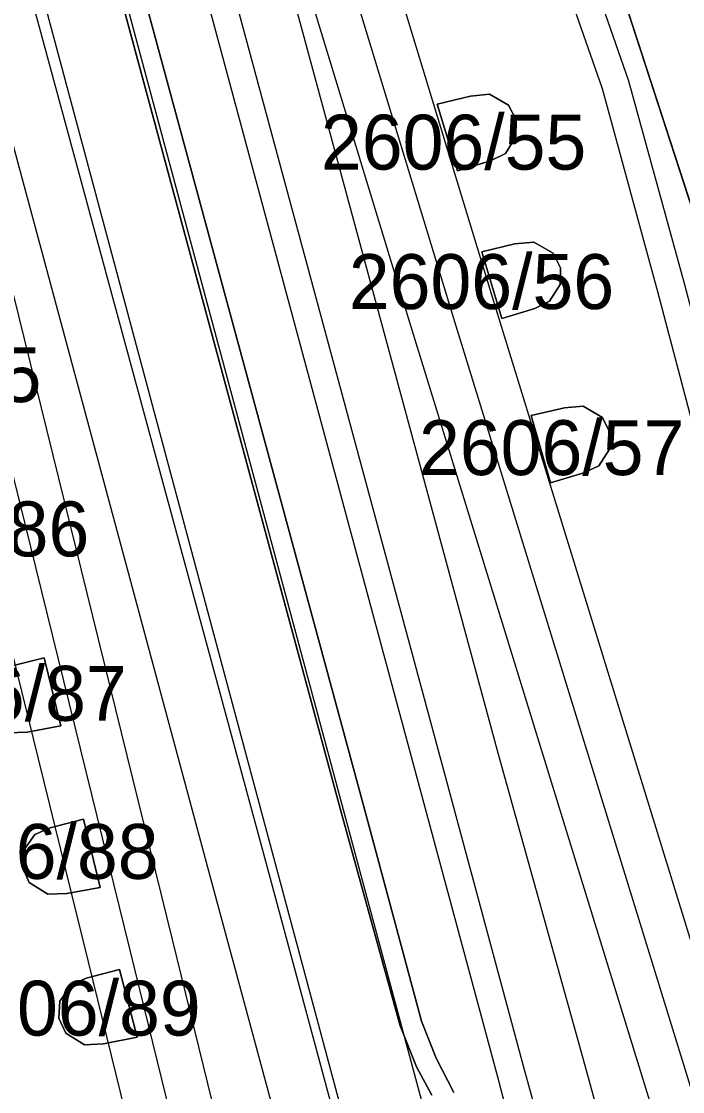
# Model space of a CAD drawing. Extents: x -263423 to -261326, y -1240067 to -1237864.
# Drawn here: x -262908.66 to -262884.56, y -1239198.41 to -1239159.42 of the extents above; entities that cross this region are included whole.
import ezdxf

# ---------------------------------------------------------------- set-up
doc = ezdxf.new("R2010")
doc.units = 0
for name, color, linetype in [('body_kn', 7, 'Continuous'), ('kladpar_druhypozemkov', 7, 'Continuous'), ('kladpar_hranice', 7, 'Continuous'), ('kladpar_parcelnecisla', 7, 'Continuous'), ('kladpar_plochy', 7, 'Continuous'), ('tarchy_linie', 7, 'Continuous'), ('zappar_hrandruhpozemk', 7, 'Continuous')]:
    doc.layers.add(name, color=color, linetype=linetype)

msp = doc.modelspace()

# ---------------------------------------------------------------- linework, layer by layer
at = {"layer": 'body_kn'}
for p, q in [((-262886.53, -1239161.58), (-262886.53, -1239161.58)), ((-262892.29, -1239162.14), (-262892.29, -1239162.14)), ((-262891.6, -1239162.07), (-262891.6, -1239162.07)), ((-262887.48, -1239161.88), (-262887.48, -1239161.88)), ((-262893.5, -1239162.43), (-262893.5, -1239162.43)), ((-262893.5, -1239162.43), (-262893.5, -1239162.43)), ((-262890.9, -1239162.47), (-262890.9, -1239162.47)), ((-262890.63, -1239163.01), (-262890.63, -1239163.01)), ((-262890.64, -1239163.62), (-262890.64, -1239163.62)), ((-262891.56, -1239164.5), (-262891.56, -1239164.5)), ((-262891.02, -1239164.23), (-262891.02, -1239164.23)), ((-262892.76, -1239164.87), (-262892.76, -1239164.87)), ((-262890.67, -1239167.52), (-262890.67, -1239167.52)), ((-262889.98, -1239167.46), (-262889.98, -1239167.46)), ((-262891.88, -1239167.81), (-262891.88, -1239167.81)), ((-262891.88, -1239167.81), (-262891.88, -1239167.81)), ((-262889.28, -1239167.86), (-262889.28, -1239167.86)), ((-262889.01, -1239168.4), (-262889.01, -1239168.4)), ((-262889.02, -1239169.01), (-262889.02, -1239169.01)), ((-262889.41, -1239169.61), (-262889.41, -1239169.61)), ((-262885.46, -1239169.27), (-262885.46, -1239169.27)), ((-262891.41, -1239169.74), (-262891.41, -1239169.74)), ((-262889.95, -1239169.88), (-262889.95, -1239169.88)), ((-262892.92, -1239170.2), (-262892.92, -1239170.2)), ((-262891.15, -1239170.25), (-262891.15, -1239170.25)), ((-262894.43, -1239170.66), (-262894.43, -1239170.66)), ((-262888.87, -1239173.5), (-262888.87, -1239173.5)), ((-262888.18, -1239173.44), (-262888.18, -1239173.44)), ((-262890.08, -1239173.78), (-262890.08, -1239173.78)), ((-262890.08, -1239173.78), (-262890.08, -1239173.78)), ((-262887.48, -1239173.85), (-262887.48, -1239173.85)), ((-262887.21, -1239174.4), (-262887.21, -1239174.4)), ((-262887.23, -1239175), (-262887.23, -1239175)), ((-262888.16, -1239175.87), (-262888.16, -1239175.87)), ((-262887.62, -1239175.61), (-262887.62, -1239175.61)), ((-262889.37, -1239176.23), (-262889.37, -1239176.23)), ((-262907.82, -1239182.61), (-262907.82, -1239182.61)), ((-262907.22, -1239185.09), (-262907.22, -1239185.09)), ((-262907.22, -1239185.09), (-262907.22, -1239185.09)), ((-262908.44, -1239185.31), (-262908.44, -1239185.31)), ((-262891.29, -1239186.07), (-262891.29, -1239186.07)), ((-262893.25, -1239186.79), (-262893.25, -1239186.79)), ((-262896.2, -1239187.94), (-262896.2, -1239187.94)), ((-262897, -1239188.23), (-262897, -1239188.23)), ((-262906.39, -1239188.49), (-262906.39, -1239188.49)), ((-262908.16, -1239189.04), (-262908.16, -1239189.04)), ((-262907.61, -1239188.8), (-262907.61, -1239188.8)), ((-262908.57, -1239189.62), (-262908.57, -1239189.62)), ((-262908.62, -1239190.23), (-262908.62, -1239190.23)), ((-262899.73, -1239190.15), (-262899.73, -1239190.15)), ((-262901.75, -1239190.68), (-262901.75, -1239190.68)), ((-262908.37, -1239190.79), (-262908.37, -1239190.79)), ((-262905.78, -1239190.97), (-262905.78, -1239190.97)), ((-262905.78, -1239190.97), (-262905.78, -1239190.97)), ((-262907.69, -1239191.22), (-262907.69, -1239191.22)), ((-262907, -1239191.19), (-262907, -1239191.19)), ((-262903.15, -1239192.92), (-262903.15, -1239192.92)), ((-262904.68, -1239193.3), (-262904.68, -1239193.3)), ((-262906.21, -1239193.68), (-262906.21, -1239193.68)), ((-262905.08, -1239193.96), (-262905.08, -1239193.96)), ((-262906.84, -1239194.53), (-262906.84, -1239194.53)), ((-262906.29, -1239194.28), (-262906.29, -1239194.28)), ((-262907.25, -1239195.12), (-262907.25, -1239195.12)), ((-262907.29, -1239195.73), (-262907.29, -1239195.73)), ((-262894.85, -1239196.01), (-262894.85, -1239196.01)), ((-262894.08, -1239195.84), (-262894.08, -1239195.84)), ((-262907.04, -1239196.28), (-262907.04, -1239196.28)), ((-262904.44, -1239196.43), (-262904.44, -1239196.43)), ((-262904.44, -1239196.43), (-262904.44, -1239196.43)), ((-262906.35, -1239196.71), (-262906.35, -1239196.71)), ((-262905.66, -1239196.67), (-262905.66, -1239196.67)), ((-262893.54, -1239197.19), (-262893.54, -1239197.19)), ((-262888.2, -1239197.19), (-262888.2, -1239197.19)), ((-262894.26, -1239197.51), (-262894.26, -1239197.51)), ((-262890.34, -1239197.61), (-262890.34, -1239197.61)), ((-262891.31, -1239197.83), (-262891.31, -1239197.83))]:
    msp.add_line(p, q, dxfattribs=at)
at = {"layer": 'kladpar_druhypozemkov'}
for p, q in [((-262892.27, -1239163.59), (-262892.27, -1239163.59)), ((-262890.78, -1239168.6), (-262890.78, -1239168.6)), ((-262888.61, -1239174.89), (-262888.61, -1239174.89)), ((-262907.3, -1239189.79), (-262907.3, -1239189.79)), ((-262906.18, -1239195.49), (-262906.18, -1239195.49))]:
    msp.add_line(p, q, dxfattribs=at)
at = {"layer": 'kladpar_hranice'}
for points in [[(-262893.7, -1239198.54), (-262894.26, -1239197.51), (-262894.85, -1239196.01), (-262897, -1239188.23), (-262908.38, -1239146.15), (-262916.07, -1239117.75), (-262916.78, -1239116.26), (-262916.91, -1239114.53), (-262935.33, -1239046.71)], [(-262935.33, -1239046.71), (-262916.91, -1239114.53), (-262916.78, -1239116.26), (-262916.07, -1239117.75), (-262908.38, -1239146.15), (-262897, -1239188.23), (-262894.85, -1239196.01), (-262894.26, -1239197.51), (-262893.7, -1239198.54)], [(-262934.53, -1239046.57), (-262916.13, -1239114.22), (-262915.54, -1239115.96), (-262915.28, -1239117.47), (-262907.62, -1239145.83), (-262896.2, -1239187.94), (-262894.08, -1239195.84), (-262893.54, -1239197.19), (-262892.9, -1239198.44)], [(-262905.88, -1239093.33), (-262902.5, -1239104.08), (-262900.66, -1239110.16), (-262900.31, -1239111.44), (-262898.89, -1239116.23), (-262898.36, -1239118.22), (-262892.33, -1239141.29), (-262882.82, -1239170.53)], [(-262892.9, -1239198.44), (-262893.54, -1239197.19), (-262894.08, -1239195.84), (-262896.2, -1239187.94), (-262907.62, -1239145.83), (-262915.28, -1239117.47), (-262915.54, -1239115.96), (-262916.13, -1239114.22)], [(-262856.39, -1239128.6), (-262857.16, -1239125.72), (-262851.06, -1239123.43), (-262838.92, -1239118.87), (-262834.7, -1239117.31), (-262823.84, -1239154.47), (-262838.22, -1239159.24), (-262840.24, -1239152.78), (-262848.16, -1239155.08), (-262846.85, -1239159.18), (-262882.27, -1239171.24), (-262882.82, -1239170.53), (-262892.33, -1239141.29), (-262874.04, -1239134.82), (-262856.39, -1239128.6)], [(-262893.5, -1239162.43), (-262892.29, -1239162.14), (-262891.6, -1239162.07), (-262890.9, -1239162.47), (-262890.63, -1239163.01), (-262890.64, -1239163.62), (-262891.02, -1239164.23), (-262891.56, -1239164.5), (-262892.76, -1239164.87), (-262893.5, -1239162.43)], [(-262892.29, -1239162.14), (-262893.5, -1239162.43), (-262892.76, -1239164.87), (-262891.56, -1239164.5), (-262891.02, -1239164.23), (-262890.64, -1239163.62), (-262890.63, -1239163.01), (-262890.9, -1239162.47), (-262891.6, -1239162.07), (-262892.29, -1239162.14)], [(-262891.88, -1239167.81), (-262890.67, -1239167.52), (-262889.98, -1239167.46), (-262889.28, -1239167.86), (-262889.01, -1239168.4), (-262889.02, -1239169.01), (-262889.41, -1239169.61), (-262889.95, -1239169.88), (-262891.15, -1239170.25), (-262891.88, -1239167.81)], [(-262890.67, -1239167.52), (-262891.88, -1239167.81), (-262891.15, -1239170.25), (-262889.95, -1239169.88), (-262889.41, -1239169.61), (-262889.02, -1239169.01), (-262889.01, -1239168.4), (-262889.28, -1239167.86), (-262889.98, -1239167.46), (-262890.67, -1239167.52)], [(-262890.08, -1239173.78), (-262888.87, -1239173.5), (-262888.18, -1239173.44), (-262887.48, -1239173.85), (-262887.21, -1239174.4), (-262887.23, -1239175), (-262887.62, -1239175.61), (-262888.16, -1239175.87), (-262889.37, -1239176.23), (-262890.08, -1239173.78)], [(-262888.87, -1239173.5), (-262890.08, -1239173.78), (-262889.37, -1239176.23), (-262888.16, -1239175.87), (-262887.62, -1239175.61), (-262887.23, -1239175), (-262887.21, -1239174.4), (-262887.48, -1239173.85), (-262888.18, -1239173.44), (-262888.87, -1239173.5)], [(-262907.22, -1239185.09), (-262908.44, -1239185.31), (-262909.14, -1239185.34), (-262909.81, -1239184.9), (-262910.06, -1239184.34), (-262910.01, -1239183.74), (-262909.59, -1239183.15), (-262909.04, -1239182.91), (-262907.82, -1239182.61), (-262907.22, -1239185.09)], [(-262908.44, -1239185.31), (-262907.22, -1239185.09), (-262907.82, -1239182.61), (-262909.04, -1239182.91), (-262909.59, -1239183.15), (-262910.01, -1239183.74), (-262910.06, -1239184.34), (-262909.81, -1239184.9), (-262909.14, -1239185.34), (-262908.44, -1239185.31)], [(-262905.78, -1239190.97), (-262907, -1239191.19), (-262907.69, -1239191.22), (-262908.37, -1239190.79), (-262908.62, -1239190.23), (-262908.57, -1239189.62), (-262908.16, -1239189.04), (-262907.61, -1239188.8), (-262906.39, -1239188.49), (-262905.78, -1239190.97)], [(-262907, -1239191.19), (-262905.78, -1239190.97), (-262906.39, -1239188.49), (-262907.61, -1239188.8), (-262908.16, -1239189.04), (-262908.57, -1239189.62), (-262908.62, -1239190.23), (-262908.37, -1239190.79), (-262907.69, -1239191.22), (-262907, -1239191.19)], [(-262904.44, -1239196.43), (-262905.66, -1239196.67), (-262906.35, -1239196.71), (-262907.04, -1239196.28), (-262907.29, -1239195.73), (-262907.25, -1239195.12), (-262906.84, -1239194.53), (-262906.29, -1239194.28), (-262905.08, -1239193.96), (-262904.44, -1239196.43)], [(-262905.66, -1239196.67), (-262904.44, -1239196.43), (-262905.08, -1239193.96), (-262906.29, -1239194.28), (-262906.84, -1239194.53), (-262907.25, -1239195.12), (-262907.29, -1239195.73), (-262907.04, -1239196.28), (-262906.35, -1239196.71), (-262905.66, -1239196.67)]]:
    msp.add_lwpolyline(points, dxfattribs=at)
at = {"layer": 'kladpar_plochy'}
for p, q in [((-262892.33, -1239141.29), (-262882.82, -1239170.53)), ((-262896.2, -1239187.94), (-262907.62, -1239145.83)), ((-262908.38, -1239146.15), (-262897, -1239188.23)), ((-262892.29, -1239162.14), (-262893.5, -1239162.43)), ((-262891.6, -1239162.07), (-262892.29, -1239162.14)), ((-262890.9, -1239162.47), (-262891.6, -1239162.07)), ((-262893.5, -1239162.43), (-262892.76, -1239164.87)), ((-262890.63, -1239163.01), (-262890.9, -1239162.47)), ((-262890.64, -1239163.62), (-262890.63, -1239163.01)), ((-262891.02, -1239164.23), (-262890.64, -1239163.62)), ((-262892.76, -1239164.87), (-262891.56, -1239164.5)), ((-262891.56, -1239164.5), (-262891.02, -1239164.23)), ((-262890.67, -1239167.52), (-262891.88, -1239167.81)), ((-262889.98, -1239167.46), (-262890.67, -1239167.52)), ((-262889.28, -1239167.86), (-262889.98, -1239167.46)), ((-262891.88, -1239167.81), (-262891.15, -1239170.25)), ((-262889.01, -1239168.4), (-262889.28, -1239167.86)), ((-262889.02, -1239169.01), (-262889.01, -1239168.4)), ((-262889.41, -1239169.61), (-262889.02, -1239169.01)), ((-262889.95, -1239169.88), (-262889.41, -1239169.61)), ((-262891.15, -1239170.25), (-262889.95, -1239169.88)), ((-262888.87, -1239173.5), (-262890.08, -1239173.78)), ((-262888.18, -1239173.44), (-262888.87, -1239173.5)), ((-262887.48, -1239173.85), (-262888.18, -1239173.44)), ((-262890.08, -1239173.78), (-262889.37, -1239176.23)), ((-262887.21, -1239174.4), (-262887.48, -1239173.85)), ((-262887.23, -1239175), (-262887.21, -1239174.4)), ((-262887.62, -1239175.61), (-262887.23, -1239175)), ((-262889.37, -1239176.23), (-262888.16, -1239175.87)), ((-262888.16, -1239175.87), (-262887.62, -1239175.61)), ((-262907.82, -1239182.61), (-262909.04, -1239182.91)), ((-262907.22, -1239185.09), (-262907.82, -1239182.61)), ((-262908.44, -1239185.31), (-262907.22, -1239185.09)), ((-262909.14, -1239185.34), (-262908.44, -1239185.31)), ((-262894.08, -1239195.84), (-262896.2, -1239187.94)), ((-262897, -1239188.23), (-262894.85, -1239196.01)), ((-262906.39, -1239188.49), (-262907.61, -1239188.8)), ((-262905.78, -1239190.97), (-262906.39, -1239188.49)), ((-262908.16, -1239189.04), (-262908.57, -1239189.62)), ((-262907.61, -1239188.8), (-262908.16, -1239189.04)), ((-262908.57, -1239189.62), (-262908.62, -1239190.23)), ((-262908.62, -1239190.23), (-262908.37, -1239190.79)), ((-262908.37, -1239190.79), (-262907.69, -1239191.22)), ((-262907, -1239191.19), (-262905.78, -1239190.97)), ((-262907.69, -1239191.22), (-262907, -1239191.19)), ((-262905.08, -1239193.96), (-262906.29, -1239194.28)), ((-262904.44, -1239196.43), (-262905.08, -1239193.96)), ((-262906.84, -1239194.53), (-262907.25, -1239195.12)), ((-262906.29, -1239194.28), (-262906.84, -1239194.53)), ((-262907.25, -1239195.12), (-262907.29, -1239195.73)), ((-262907.29, -1239195.73), (-262907.04, -1239196.28)), ((-262894.85, -1239196.01), (-262894.26, -1239197.51)), ((-262893.54, -1239197.19), (-262894.08, -1239195.84)), ((-262907.04, -1239196.28), (-262906.35, -1239196.71)), ((-262905.66, -1239196.67), (-262904.44, -1239196.43)), ((-262906.35, -1239196.71), (-262905.66, -1239196.67)), ((-262892.9, -1239198.44), (-262893.54, -1239197.19)), ((-262894.26, -1239197.51), (-262893.7, -1239198.54))]:
    msp.add_line(p, q, dxfattribs=at)
for points in [[(-262893.7, -1239198.54), (-262894.26, -1239197.51), (-262894.85, -1239196.01), (-262897, -1239188.23), (-262908.38, -1239146.15), (-262916.07, -1239117.75), (-262916.78, -1239116.26), (-262916.91, -1239114.53), (-262935.33, -1239046.71)], [(-262934.53, -1239046.57), (-262916.13, -1239114.22), (-262915.54, -1239115.96), (-262915.28, -1239117.47), (-262907.62, -1239145.83), (-262896.2, -1239187.94), (-262894.08, -1239195.84), (-262893.54, -1239197.19), (-262892.9, -1239198.44)]]:
    msp.add_lwpolyline(points, dxfattribs=at)
for points in [[(-262856.39, -1239128.6), (-262857.16, -1239125.72), (-262851.06, -1239123.43), (-262838.92, -1239118.87), (-262834.7, -1239117.31), (-262823.84, -1239154.47), (-262838.22, -1239159.24), (-262840.24, -1239152.78), (-262848.16, -1239155.08), (-262846.85, -1239159.18), (-262882.27, -1239171.24), (-262882.82, -1239170.53), (-262892.33, -1239141.29), (-262874.04, -1239134.82)], [(-262893.5, -1239162.43), (-262892.29, -1239162.14), (-262891.6, -1239162.07), (-262890.9, -1239162.47), (-262890.63, -1239163.01), (-262890.64, -1239163.62), (-262891.02, -1239164.23), (-262891.56, -1239164.5), (-262892.76, -1239164.87)], [(-262891.88, -1239167.81), (-262890.67, -1239167.52), (-262889.98, -1239167.46), (-262889.28, -1239167.86), (-262889.01, -1239168.4), (-262889.02, -1239169.01), (-262889.41, -1239169.61), (-262889.95, -1239169.88), (-262891.15, -1239170.25)], [(-262890.08, -1239173.78), (-262888.87, -1239173.5), (-262888.18, -1239173.44), (-262887.48, -1239173.85), (-262887.21, -1239174.4), (-262887.23, -1239175), (-262887.62, -1239175.61), (-262888.16, -1239175.87), (-262889.37, -1239176.23)], [(-262907.22, -1239185.09), (-262908.44, -1239185.31), (-262909.14, -1239185.34), (-262909.81, -1239184.9), (-262910.06, -1239184.34), (-262910.01, -1239183.74), (-262909.59, -1239183.15), (-262909.04, -1239182.91), (-262907.82, -1239182.61)], [(-262905.78, -1239190.97), (-262907, -1239191.19), (-262907.69, -1239191.22), (-262908.37, -1239190.79), (-262908.62, -1239190.23), (-262908.57, -1239189.62), (-262908.16, -1239189.04), (-262907.61, -1239188.8), (-262906.39, -1239188.49)], [(-262904.44, -1239196.43), (-262905.66, -1239196.67), (-262906.35, -1239196.71), (-262907.04, -1239196.28), (-262907.29, -1239195.73), (-262907.25, -1239195.12), (-262906.84, -1239194.53), (-262906.29, -1239194.28), (-262905.08, -1239193.96)]]:
    msp.add_lwpolyline(points, close=True, dxfattribs=at)
at = {"layer": 'tarchy_linie'}
for points in [[(-263002.97, -1238844.59), (-262980.25, -1238906.63), (-262945.58, -1239009.09), (-262938.29, -1239035.86), (-262916.38, -1239115.82), (-262894.12, -1239198.57), (-262876.1, -1239267.26), (-262891.06, -1239270.91), (-262884.2, -1239310.37), (-262877, -1239350.49), (-262869.73, -1239390.34), (-262861.27, -1239427.46), (-262857.92, -1239442.13), (-262856.51, -1239448.31), (-262843.28, -1239506.14), (-262818.17, -1239595.69)], [(-262939.39, -1239021.15), (-262934.2, -1239037.72), (-262927.16, -1239063.69), (-262920.98, -1239083.65), (-262911.91, -1239113.75), (-262904.59, -1239137.31), (-262894.43, -1239170.66), (-262879.54, -1239218.96), (-262874.31, -1239236.62), (-262867.48, -1239260.06), (-262865.11, -1239267.42), (-262873.73, -1239264.88), (-262891.31, -1239197.83), (-262913.63, -1239115.08), (-262935.59, -1239035.12), (-262939.39, -1239021.15)], [(-262931.57, -1239078.69), (-262927.11, -1239096.92), (-262921.96, -1239117.89), (-262918.29, -1239132.37), (-262910.23, -1239164.23), (-262903.15, -1239192.92), (-262896.96, -1239218.17), (-262893.46, -1239232.55), (-262888.28, -1239253.85), (-262887.41, -1239260.33), (-262887.33, -1239268.2), (-262879.36, -1239266.25), (-262896.93, -1239199.31), (-262919.13, -1239116.56), (-262940.99, -1239036.6)], [(-262868.1, -1239408.65), (-262872.01, -1239389.76), (-262878.89, -1239354.27), (-262886.38, -1239314.4), (-262887.47, -1239307.93), (-262888.71, -1239296.45), (-262889.24, -1239277.55), (-262888.89, -1239269.8), (-262888.98, -1239260.44), (-262889.83, -1239254.14), (-262894.99, -1239232.92), (-262898.49, -1239218.54), (-262904.68, -1239193.3), (-262911.76, -1239164.61), (-262919.82, -1239132.76), (-262923.49, -1239118.27), (-262928.64, -1239097.29), (-262933.1, -1239079.06)], [(-262869.63, -1239409.04), (-262873.55, -1239390.07), (-262880.44, -1239354.57), (-262887.93, -1239314.68), (-262889.03, -1239308.15), (-262890.28, -1239296.56), (-262890.67, -1239282.8), (-262892.97, -1239269.57), (-262890.47, -1239268.97), (-262890.55, -1239260.55), (-262891.38, -1239254.43), (-262896.52, -1239233.29), (-262900.02, -1239218.91), (-262906.21, -1239193.68), (-262913.29, -1239164.99), (-262921.35, -1239133.15), (-262925.02, -1239118.65), (-262930.17, -1239097.66), (-262934.63, -1239079.43)], [(-262917.96, -1239082.73), (-262908.89, -1239112.83), (-262901.57, -1239136.39), (-262891.41, -1239169.74), (-262881.41, -1239202.19)], [(-262919.47, -1239083.19), (-262910.4, -1239113.29), (-262903.08, -1239136.85), (-262892.92, -1239170.2), (-262878.03, -1239218.5), (-262872.8, -1239236.18), (-262865.97, -1239259.6), (-262862.37, -1239270.8), (-262860.78, -1239275.15), (-262855.16, -1239281.3), (-262847.42, -1239296.93), (-262841.21, -1239314.37), (-262837.3, -1239325.72), (-262833.82, -1239334.62), (-262823.57, -1239363.35), (-262812.24, -1239393.87)], [(-262907.27, -1239091.82), (-262905.34, -1239097.98), (-262900.51, -1239112.77), (-262898.46, -1239120.47), (-262897.52, -1239125.26), (-262895.93, -1239130.61), (-262893.28, -1239140.09), (-262890.26, -1239149.97), (-262889.09, -1239154.21), (-262886.53, -1239161.58), (-262884.49, -1239169.01), (-262882.76, -1239175.6), (-262880.84, -1239180.81), (-262877.17, -1239193.9), (-262874.23, -1239204.17)], [(-262875.25, -1239204.22), (-262878.13, -1239194.18), (-262881.79, -1239181.12), (-262883.72, -1239175.9), (-262885.46, -1239169.27), (-262887.48, -1239161.88), (-262890.05, -1239154.51), (-262891.22, -1239150.24), (-262894.24, -1239140.37), (-262896.89, -1239130.89), (-262898.5, -1239125.5), (-262899.44, -1239120.69), (-262901.47, -1239113.05), (-262906.29, -1239098.28), (-262908.22, -1239092.11)], [(-262905.88, -1239093.33), (-262902.5, -1239104.08), (-262900.66, -1239110.16), (-262900.31, -1239111.44), (-262898.89, -1239116.23), (-262898.36, -1239118.22), (-262892.33, -1239141.29), (-262884.21, -1239166.27), (-262883.53, -1239168.75), (-262883.01, -1239170.73), (-262883.41, -1239171.16), (-262882.73, -1239171.87), (-262881.81, -1239175.3), (-262879.89, -1239180.5), (-262877.08, -1239190.49), (-262876.47, -1239192.68), (-262876.04, -1239192.57), (-262874.05, -1239193.56), (-262875.22, -1239194.02), (-262876.94, -1239194.62), (-262873.93, -1239204.53)]]:
    msp.add_lwpolyline(points, dxfattribs=at)
at = {"layer": 'zappar_hrandruhpozemk'}
for points in [[(-262937.97, -1239016.31), (-262934.66, -1239027.99), (-262902.52, -1239144.64), (-262891.29, -1239186.07), (-262888.2, -1239197.19), (-262878.19, -1239233.56), (-262876.42, -1239236.1)], [(-262936.28, -1239028.36), (-262904.5, -1239145.15), (-262893.25, -1239186.79)], [(-262945.17, -1239030.42), (-262913.41, -1239147.43), (-262901.75, -1239190.68)], [(-262943.09, -1239030.18), (-262911.48, -1239146.86), (-262899.73, -1239190.15)], [(-262893.25, -1239186.79), (-262890.34, -1239197.61), (-262882.69, -1239225.25), (-262880.02, -1239234.88)], [(-262899.73, -1239190.15), (-262889.66, -1239227.51), (-262887.35, -1239236.1)], [(-262901.75, -1239190.68), (-262889.64, -1239235.47), (-262889.43, -1239236.99), (-262889.65, -1239240.01)]]:
    msp.add_lwpolyline(points, dxfattribs=at)

# ---------------------------------------------------------------- texts
at = {"layer": 'kladpar_parcelnecisla'}
for s, p in [('2606/55', (-262897.739, -1239164.82)), ('2606/56', (-262896.724, -1239169.9)), ('2606/85', (-262917.596, -1239173.29)), ('2606/57', (-262894.167, -1239175.95)), ('2606/86', (-262915.85, -1239178.91)), ('2606/87', (-262914.483, -1239184.9)), ('2606/88', (-262913.324, -1239190.66)), ('2606/89', (-262911.79, -1239196.37))]:
    msp.add_text(s, height=2, dxfattribs=at).set_placement(p)

doc.saveas('drawing.dxf')
